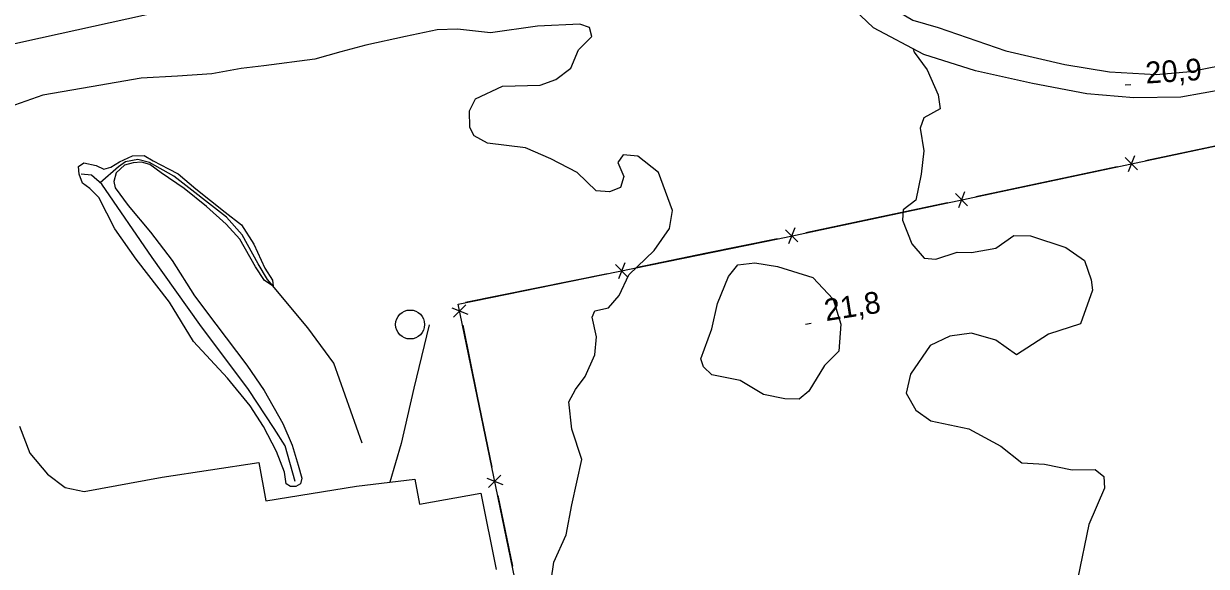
# Model space of a CAD drawing. Extents: x 643342 to 646936, y 5873857 to 5876103.
# Drawn here: x 645989.1 to 646152.4, y 5875653.4 to 5875728.4 of the extents above; entities that cross this region are included whole.
import ezdxf

# ---------------------------------------------------------------- set-up
doc = ezdxf.new("R2010")
doc.units = 0
for name, color, linetype in [('Niveau 1', 7, 'Continuous'), ('Niveau 19', 7, 'Continuous'), ('Niveau 2', 7, 'Continuous'), ('Niveau 21', 7, 'Continuous'), ('Niveau 22', 7, 'Continuous'), ('Niveau 25', 7, 'Continuous'), ('Niveau 3', 7, 'Continuous'), ('Niveau 36', 7, 'Continuous'), ('Niveau 37', 7, 'Continuous'), ('Niveau 4', 7, 'Continuous')]:
    doc.layers.add(name, color=color, linetype=linetype)

msp = doc.modelspace()

# ---------------------------------------------------------------- linework, layer by layer
at = {"layer": 'Niveau 1'}
for points in [[(646111.93, 5875724.88), (646112.06, 5875724.43), (646113.86, 5875722), (646115.36, 5875718.55), (646115.64, 5875716.6), (646113.39, 5875715.37), (646112.91, 5875713.92), (646113.38, 5875710.82), (646113.05, 5875707.58), (646112.29, 5875704.01), (646110.57, 5875702.66), (646110.44, 5875701.24), (646111.75, 5875697.95), (646113.43, 5875695.97), (646115.08, 5875695.85), (646118.01, 5875696.8), (646119.99, 5875696.78), (646123.37, 5875697.37), (646125.85, 5875699.1), (646128.14, 5875699.05), (646133.04, 5875697.47), (646135.58, 5875695.64), (646136.53, 5875693), (646136.69, 5875691.56), (646135.06, 5875686.9), (646130.61, 5875685.49), (646126.21, 5875682.63), (646123.36, 5875684.66), (646119.98, 5875685.64), (646116.99, 5875685.21), (646114.28, 5875683.93), (646111.58, 5875679.97), (646110.94, 5875677.34), (646112.32, 5875674.97), (646114.36, 5875673.5), (646119.61, 5875672.42), (646124.03, 5875670.04)], [(646099.68, 5875681.18), (646097.52, 5875677.63), (646096.18, 5875676.49), (646094.19, 5875676.57), (646091.27, 5875677.14), (646088.02, 5875679.07), (646084.13, 5875679.88), (646082.96, 5875680.98), (646082.59, 5875682.1), (646084.11, 5875686.23), (646084.89, 5875689.7), (646086.44, 5875693.47), (646087.72, 5875695.07), (646090.08, 5875695.32), (646093.17, 5875694.83), (646098.07, 5875693.31), (646100.86, 5875690.34), (646101.95, 5875686.85), (646101.67, 5875683.14), (646099.68, 5875681.18)], [(646124.03, 5875670.04), (646126.92, 5875667.72), (646130.09, 5875667.53), (646133.91, 5875666.77), (646137.06, 5875666.81), (646138.28, 5875665.83), (646138.35, 5875664.21), (646136.18, 5875659.19), (646134.68, 5875651.85)]]:
    msp.add_lwpolyline(points, dxfattribs=at)
at = {"layer": 'Niveau 19'}
msp.add_lwpolyline([(645988.46, 5875672.76), (645989.93, 5875669.06), (645992.36, 5875666.16), (645994.79, 5875664.32), (645997.42, 5875663.78), (646008.2, 5875665.74), (646021.55, 5875667.75), (646022.49, 5875662.47), (646035.02, 5875664.5), (646043.1, 5875665.48), (646043.72, 5875662.03), (646052.21, 5875663.52), (646054.34, 5875652.99)], dxfattribs=at)
at = {"layer": 'Niveau 2'}
for points in [[(646065.71, 5875724.77), (646067.55, 5875726.59), (646067.23, 5875727.84), (646065.89, 5875728.28), (646060.03, 5875728.01), (646053.53, 5875727.09), (646048.98, 5875727.59), (646046.18, 5875727.53), (646041.79, 5875726.6), (646036.32, 5875725.37), (646032.86, 5875724.48), (646029.29, 5875723.46), (646022.21, 5875722.53), (646019.1, 5875722.15), (646015.04, 5875721.42), (646010.29, 5875721.09), (646005.29, 5875720.85), (645998.36, 5875719.65), (645991.71, 5875718.48), (645987.78, 5875717.12)], [(646061.51, 5875648.64), (646062.31, 5875653.99), (646063.98, 5875657.79), (646064.8, 5875661.91), (646066.14, 5875668.19), (646064.79, 5875672.37), (646064.37, 5875676.12), (646065.28, 5875677.85), (646066.6, 5875679.63), (646067.96, 5875682.63), (646068.2, 5875685.11), (646067.6, 5875687.85), (646067.97, 5875688.71), (646069.85, 5875689.14), (646071.3, 5875690.81), (646072.67, 5875693.7), (646076.14, 5875697.05), (646078.26, 5875700.08), (646078.67, 5875702.57), (646076.74, 5875707.79), (646073.91, 5875710.06), (646071.85, 5875710.25), (646071.15, 5875709.18), (646071.95, 5875707.28), (646071.48, 5875705.72), (646069.97, 5875705.15), (646068.14, 5875705.3), (646065.52, 5875707.83), (646061.86, 5875709.71), (646058.36, 5875711.21), (646053.14, 5875711.88), (646051.28, 5875712.85), (646050.68, 5875714.01), (646050.66, 5875716.34), (646051.46, 5875718), (646055.18, 5875719.74), (646060.42, 5875719.89), (646062.55, 5875720.64), (646064.65, 5875722.2), (646065.71, 5875724.77)], [(646026.67, 5875664.46), (646025.91, 5875664.46), (646025.31, 5875664.81), (646025.1, 5875666.42), (646023.96, 5875669.29), (646022.17, 5875672.72), (646020.33, 5875675.57), (646017.23, 5875679.42), (646012.51, 5875684.48), (646009.21, 5875689.92), (646004.62, 5875695.86), (646001.64, 5875700.05), (645999.46, 5875704.37), (645998.2, 5875705.58), (645997.18, 5875706.35), (645996.72, 5875707.56), (645996.63, 5875708.63), (645997.39, 5875709.15), (645999.07, 5875708.77), (646000.13, 5875708.27), (646001.12, 5875708.55), (646002.29, 5875709.29), (646004.08, 5875710.09), (646005.71, 5875710.15), (646006.96, 5875709.44), (646009.07, 5875708.32), (646010.38, 5875707.61), (646012.83, 5875705.56), (646016.91, 5875702.34), (646019.13, 5875700.59), (646020.83, 5875697.93), (646022.35, 5875694.59), (646023.41, 5875692.92), (646023.51, 5875692.1), (646022.31, 5875692.91), (646021.08, 5875694.79), (646018.92, 5875698.6), (646017.02, 5875700.68), (646014.29, 5875703.13), (646011.23, 5875705.58), (646008.06, 5875707.76), (646006.5, 5875708.91), (646005.35, 5875709.25), (646004.16, 5875709.16), (646002.97, 5875708.83), (646001.83, 5875707.77), (646001.5, 5875706.59), (646001.71, 5875705.68), (646003.51, 5875703.24), (646006.58, 5875699.57), (646009.59, 5875695.68), (646012.66, 5875690.8), (646015.59, 5875686.87), (646019.88, 5875681.22), (646022.26, 5875677.7), (646024.85, 5875673.14), (646026.15, 5875670.18), (646026.96, 5875667.4), (646027.48, 5875665.61), (646027.28, 5875664.83), (646026.67, 5875664.46)]]:
    msp.add_lwpolyline(points, dxfattribs=at)
at = {"layer": 'Niveau 21'}
for points in [[(646092.24, 5875746.67), (646098.67, 5875739.33), (646103.25, 5875734.92), (646107.5, 5875731.42), (646111.87, 5875728.85), (646115.37, 5875727.83), (646124.71, 5875724.63), (646132.86, 5875722.7), (646139.03, 5875721.73), (646145.48, 5875721.36), (646150.22, 5875721.75), (646156.49, 5875723), (646163.38, 5875724.89), (646175.32, 5875729.08)], [(646175.87, 5875725.59), (646173.24, 5875724.64), (646162.3, 5875721.5), (646155.09, 5875719.33), (646148.92, 5875718.21), (646142.41, 5875718.1), (646135.93, 5875718.69), (646128.42, 5875720.11), (646120.53, 5875721.83), (646113.39, 5875724.1), (646106.44, 5875727.79), (646100.29, 5875733.66), (646095.6, 5875738.05), (646090.04, 5875744.46)]]:
    msp.add_lwpolyline(points, dxfattribs=at)
at = {"layer": 'Niveau 22'}
msp.add_lwpolyline([(646045.06, 5875686.77), (646042.95, 5875678.03), (646041.2, 5875670.4), (646039.66, 5875665.06)], dxfattribs=at)
at = {"layer": 'Niveau 25'}
msp.add_lwpolyline([(646008.31, 5875730.07), (645989.1, 5875725.83), (645979.84, 5875723.79), (645944.67, 5875717.25), (645929.96, 5875714.52), (645882.94, 5875704.39), (645853.73, 5875698.01), (645816.4, 5875690.78), (645786.72, 5875684.12), (645753.83, 5875676.65), (645715.45, 5875667.89)], dxfattribs=at)
at = {"layer": 'Niveau 3'}
for p, q in [((646141.23, 5875719.93), (646142.02, 5875719.98)), ((646097.04, 5875686.87), (646097.83, 5875686.99))]:
    msp.add_line(p, q, dxfattribs=at)
at = {"layer": 'Niveau 36'}
msp.add_circle((646042.44, 5875686.82), 2, dxfattribs=at)
at = {"layer": 'Niveau 37'}
for points in [[(646046.44, 5875598.45), (646066.98, 5875603.02), (646056.91, 5875651.74), (646049.1, 5875689.63), (646093.3, 5875698.67), (646154.03, 5875711.56), (646177.3, 5875716.47)], [(646153.82, 5875711.51), (646144.04, 5875709.44)], [(646142.92, 5875708.18), (646141.23, 5875709.86)], [(646142.5, 5875710.13), (646141.65, 5875707.91)], [(646140.13, 5875708.61), (646130.35, 5875706.53)], [(646130.35, 5875706.53), (646120.57, 5875704.46)], [(646119.45, 5875703.2), (646117.77, 5875704.89)], [(646119.04, 5875705.16), (646118.18, 5875702.93)], [(646116.66, 5875703.63), (646106.88, 5875701.56)], [(646106.88, 5875701.56), (646097.11, 5875699.48)], [(646095.98, 5875698.22), (646094.3, 5875699.91)], [(646095.57, 5875700.18), (646094.71, 5875697.95)], [(646093.19, 5875698.65), (646083.4, 5875696.65)], [(646083.4, 5875696.65), (646073.61, 5875694.65)], [(646072.48, 5875693.39), (646070.81, 5875695.09)], [(646072.08, 5875695.35), (646071.21, 5875693.13)], [(646069.7, 5875693.84), (646059.9, 5875691.84)], [(646059.9, 5875691.84), (646050.11, 5875689.84)], [(646048.18, 5875689.11), (646050.4, 5875688.24)], [(646050.14, 5875689.52), (646048.45, 5875687.84)], [(646049.7, 5875686.73), (646051.71, 5875676.93)], [(646051.71, 5875676.93), (646053.73, 5875667.14)], [(646053.03, 5875665.61), (646055.25, 5875664.74)], [(646054.99, 5875666.01), (646053.29, 5875664.33)], [(646054.54, 5875663.22), (646056.56, 5875653.43)]]:
    msp.add_lwpolyline(points, dxfattribs=at)
at = {"layer": 'Niveau 4'}
for points in [[(646035.82, 5875670.44), (646031.88, 5875681.48), (646028.29, 5875686.36), (646022.74, 5875693.02), (646021.44, 5875695.22), (646019.24, 5875699.2), (646017.09, 5875701.66), (646009.79, 5875707.31), (646006.42, 5875709.18), (646004.85, 5875709.59), (646003.13, 5875709.29), (646002.15, 5875708.61), (645999.64, 5875706.39)], [(646026.58, 5875665.12), (646025.2, 5875670.06), (646023.64, 5875672.47), (646020.11, 5875677.83), (646013.37, 5875686.83), (646006.83, 5875696.08), (645999.84, 5875706.21), (645998.41, 5875707.46), (645996.99, 5875707.6)]]:
    msp.add_lwpolyline(points, dxfattribs=at)

# ---------------------------------------------------------------- texts
at = {"layer": 'Niveau 3'}
for s, rotation, p in [('20,9 ', 3.7819, (646144.1, 5875720.08)), ('21,8 ', 8.9405, (646099.89, 5875687.28))]:
    msp.add_text(s, height=3, rotation=rotation, dxfattribs=at).set_placement(p)

doc.saveas('drawing.dxf')
